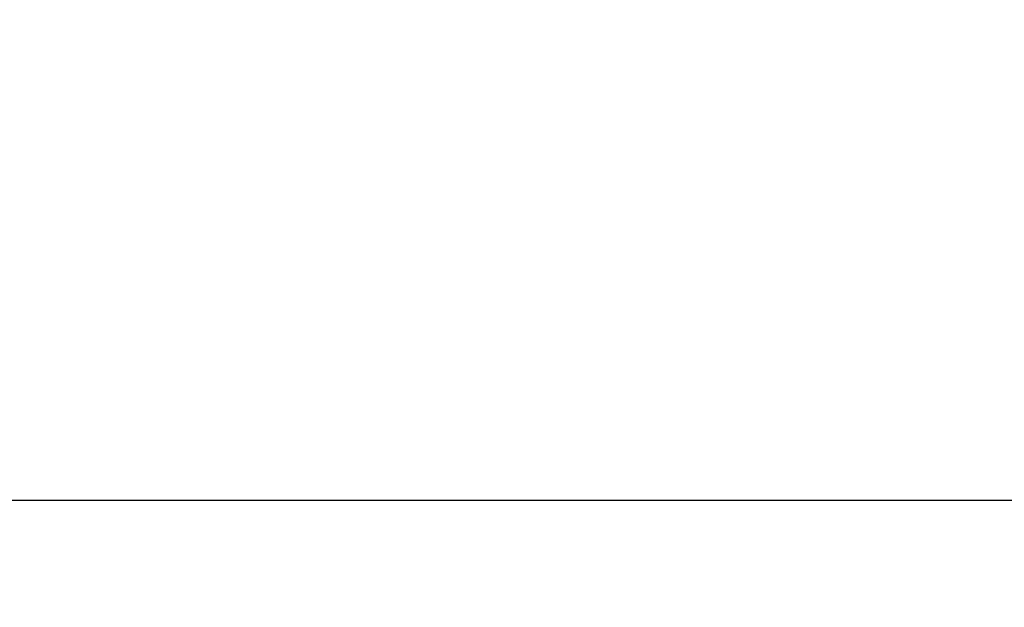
# Model space of a CAD drawing. Extents: x 0 to 30, y 0 to 8.
# Tile 348 of 537: x 16.998931 to 17.00007, y 0.10949 to 0.110169. Entities that reach past the tile are written whole.
import ezdxf

# ---------------------------------------------------------------- set-up
doc = ezdxf.new("R2010")
doc.units = 0
doc.header["$LTSCALE"] = 2.54
doc.layers.get('0').update_dxf_attribs({"color": 13, "linetype": 'CONTINUOUS'})

# ---------------------------------------------------------------- blocks, each defined once
blk = doc.blocks.new('PO____KA___AZIENKOWA_NAROZ')
at = {"color": 0}
blk.add_line((16.6334137, 0.1094699, 13.3058685), (25.9913422, 0.113133, 3.9695168), dxfattribs=at)
blk.add_line((16.6334137, 0.1094699, 13.3058685), (25.9913422, 0.113133, 3.9695168), dxfattribs=at)
mesh = blk.add_polyface(dxfattribs=at)
corners = [(30, 0.0906818, 0.0381966), (0, 0.1174405, 0.0217987), (30, 0.1174405, 0.0217987)]
mesh.append_faces([[corners[k] for k in face] for face in [(0, 1, 2)]], dxfattribs={"color": 0})
mesh = blk.add_polyface(dxfattribs=at)
corners = [(30, 0.0906818, 0.0381966), (0, 0.0906818, 0.0381966), (0, 0.1174405, 0.0217987)]
mesh.append_faces([[corners[k] for k in face] for face in [(0, 1, 2)]], dxfattribs={"color": 0})
mesh = blk.add_polyface(dxfattribs=at)
corners = [(26.0954987, 0.1174405, 4.0736732), (16.7407593, 0.0906818, 13.4052246), (26.083905, 0.0906818, 4.0620785)]
mesh.append_faces([[corners[k] for k in face] for face in [(0, 1, 2)]], dxfattribs={"color": 0})
mesh = blk.add_polyface(dxfattribs=at)
corners = [(16.7523529, 0.1174405, 13.4168198), (16.7407593, 0.0906818, 13.4052246), (26.0954987, 0.1174405, 4.0736732)]
mesh.append_faces([[corners[k] for k in face] for face in [(0, 1, 2)]], dxfattribs={"color": 0})
mesh = blk.add_polyface(dxfattribs=at)
corners = [(30, 0.1094699, 0.1843566), (0, 0.113133, 0.1690983), (0, 0.1094699, 0.1843566)]
mesh.append_faces([[corners[k] for k in face] for face in [(0, 1, 2)]], dxfattribs={"color": 0})
mesh = blk.add_polyface(dxfattribs=at)
corners = [(30, 0.1094699, 0.1843566), (30, 0.113133, 0.1690983), (0, 0.113133, 0.1690983)]
mesh.append_faces([[corners[k] for k in face] for face in [(0, 1, 2)]], dxfattribs={"color": 0})
mesh = blk.add_polyface(dxfattribs=at)
corners = [(16.6334137, 0.1094699, 13.3058685), (25.9913422, 0.113133, 3.9695168), (25.9805542, 0.1094699, 3.9587276)]
mesh.append_faces([[corners[k] for k in face] for face in [(0, 1, 2)]], dxfattribs={"color": 0})
mesh = blk.add_polyface(dxfattribs=at)
corners = [(16.6400162, 0.1109872, 13.3100693), (25.9913422, 0.113133, 3.9695168), (16.6334137, 0.1094699, 13.3058685)]
mesh.append_faces([[corners[k] for k in face] for face in [(0, 1, 2)]], dxfattribs={"color": 0})

msp = doc.modelspace()

# ---------------------------------------------------------------- block references
at = {"color": 0}
msp.add_blockref('PO____KA___AZIENKOWA_NAROZ', (0, 0), dxfattribs=at)

doc.saveas('drawing.dxf')
